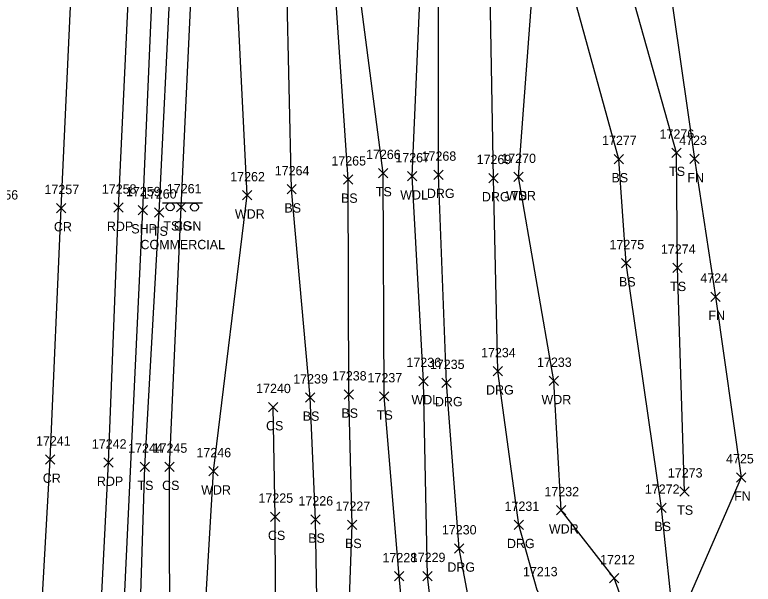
# Model space of a CAD drawing. Extents: x 1439173 to 1457902, y 641926 to 659889.
# Drawn here: x 1445698.4 to 1445856.8, y 657091.9 to 657214.1 of the extents above; entities that cross this region are included whole.
import ezdxf

# ---------------------------------------------------------------- set-up
doc = ezdxf.new("R2010")
doc.units = 0
for name, color, linetype in [('L_A', 7, 'Continuous'), ('L_I', 7, 'Continuous'), ('L_TIC', 7, 'Continuous'), ('LAWA', 7, 'Continuous'), ('LELB', 7, 'Continuous'), ('LFNC', 7, 'Continuous'), ('LSOGP', 7, 'Continuous'), ('P_A', 7, 'Continuous'), ('P_I', 7, 'Continuous'), ('P_TIC', 7, 'Continuous'), ('PET', 7, 'Continuous'), ('PRC', 7, 'Continuous'), ('PSP', 7, 'Continuous'), ('R_A', 7, 'Continuous'), ('R_I', 7, 'Continuous'), ('R_TIC', 7, 'Continuous'), ('RDG', 7, 'Continuous'), ('S_A', 7, 'Continuous'), ('S_C', 7, 'Continuous'), ('S_I', 7, 'Continuous'), ('SSGN', 7, 'Continuous')]:
    doc.layers.add(name, color=color, linetype=linetype)

msp = doc.modelspace()

# ---------------------------------------------------------------- linework, layer by layer
at = {"layer": 'L_TIC'}
for points in [[(1445839.39, 657183.47), (1445841.39, 657185.47)], [(1445841.39, 657183.47), (1445839.39, 657185.47)], [(1445826.99, 657182.11), (1445828.99, 657184.11)], [(1445828.99, 657182.11), (1445826.99, 657184.11)], [(1445843.22, 657182.14), (1445845.22, 657184.14)], [(1445845.22, 657182.14), (1445843.22, 657184.14)], [(1445776.46, 657179.1), (1445778.46, 657181.1)], [(1445778.46, 657179.1), (1445776.46, 657181.1)], [(1445768.95, 657177.72), (1445770.95, 657179.72)], [(1445770.95, 657177.72), (1445768.95, 657179.72)], [(1445782.69, 657178.42), (1445784.69, 657180.42)], [(1445784.69, 657178.42), (1445782.69, 657180.42)], [(1445805.47, 657178.26), (1445807.47, 657180.26)], [(1445807.47, 657178.26), (1445805.47, 657180.26)], [(1445805.47, 657178.26), (1445807.47, 657180.26)], [(1445807.47, 657178.26), (1445805.47, 657180.26)], [(1445747.25, 657174.33), (1445749.25, 657176.33)], [(1445749.25, 657174.33), (1445747.25, 657176.33)], [(1445756.8, 657175.62), (1445758.8, 657177.62)], [(1445758.8, 657175.62), (1445756.8, 657177.62)], [(1445733.09, 657171.76), (1445735.09, 657173.76)], [(1445735.09, 657171.76), (1445733.09, 657173.76)], [(1445728.4, 657170.63), (1445730.4, 657172.63)], [(1445730.4, 657170.63), (1445728.4, 657172.63)], [(1445828.6, 657159.76), (1445830.6, 657161.76)], [(1445830.6, 657159.76), (1445828.6, 657161.76)], [(1445839.62, 657158.77), (1445841.62, 657160.77)], [(1445841.62, 657158.77), (1445839.62, 657160.77)], [(1445847.75, 657152.56), (1445849.75, 657154.56)], [(1445849.75, 657152.56), (1445847.75, 657154.56)], [(1445785.08, 657134.46), (1445787.08, 657136.46)], [(1445787.08, 657134.46), (1445785.08, 657136.46)], [(1445813.04, 657134.5), (1445815.04, 657136.5)], [(1445815.04, 657134.5), (1445813.04, 657136.5)], [(1445769.04, 657131.58), (1445771.04, 657133.58)], [(1445771.04, 657131.58), (1445769.04, 657133.58)], [(1445760.74, 657130.93), (1445762.74, 657132.93)], [(1445762.74, 657130.93), (1445760.74, 657132.93)], [(1445776.67, 657131.18), (1445778.67, 657133.18)], [(1445778.67, 657131.18), (1445776.67, 657133.18)], [(1445752.86, 657128.87), (1445754.86, 657130.87)], [(1445754.86, 657128.87), (1445752.86, 657130.87)], [(1445725.31, 657116.07), (1445727.31, 657118.07)], [(1445727.31, 657116.07), (1445725.31, 657118.07)], [(1445730.56, 657116.07), (1445732.56, 657118.07)], [(1445732.56, 657116.07), (1445730.56, 657118.07)], [(1445740.02, 657115.11), (1445742.02, 657117.11)], [(1445742.02, 657115.11), (1445740.02, 657117.11)], [(1445853.27, 657113.78), (1445855.27, 657115.78)], [(1445855.27, 657113.78), (1445853.27, 657115.78)], [(1445841.12, 657110.76), (1445843.12, 657112.76)], [(1445843.12, 657110.76), (1445841.12, 657112.76)], [(1445814.63, 657106.74), (1445816.63, 657108.74)], [(1445816.63, 657106.74), (1445814.63, 657108.74)], [(1445836.18, 657107.26), (1445838.18, 657109.26)], [(1445838.18, 657107.26), (1445836.18, 657109.26)], [(1445753.27, 657105.34), (1445755.27, 657107.34)], [(1445755.27, 657105.34), (1445753.27, 657107.34)], [(1445761.9, 657104.75), (1445763.9, 657106.75)], [(1445763.9, 657104.75), (1445761.9, 657106.75)], [(1445769.81, 657103.61), (1445771.81, 657105.61)], [(1445771.81, 657103.61), (1445769.81, 657105.61)], [(1445779.89, 657092.57), (1445781.89, 657094.57)], [(1445781.89, 657092.57), (1445779.89, 657094.57)], [(1445785.95, 657092.61), (1445787.95, 657094.61)], [(1445787.95, 657092.61), (1445785.95, 657094.61)], [(1445826.02, 657092.14), (1445828.02, 657094.14)], [(1445828.02, 657092.14), (1445826.02, 657094.14)]]:
    msp.add_lwpolyline(points, dxfattribs=at)
at = {"layer": 'LAWA'}
for points in [[(1445725.13, 656777.18), (1445727.87, 656804.16), (1445728.21, 656833.93), (1445724.71, 656846.71), (1445724.21, 656880.94), (1445726.27, 656942.13), (1445730.18, 656972.46), (1445728.95, 657019.74), (1445738.33, 657070.12), (1445741.02, 657116.11), (1445748.25, 657175.33), (1445746.07, 657220.02), (1445745.7, 657275.98), (1445745.39, 657322.83), (1445747.59, 657366.11), (1445750.97, 657366.33), (1445757.31, 657366.47), (1445760.01, 657366.21), (1445770.05, 657366.37), (1445773.34, 657342.05)], [(1445804.14, 657038.38), (1445787.54, 657042.44), (1445790.09, 657066.94), (1445786.95, 657093.61), (1445786.08, 657135.46), (1445783.69, 657179.42), (1445785.65, 657225.42), (1445776.33, 657283.29), (1445774.68, 657322.03), (1445773.34, 657342.05)], [(1445845.46, 657059.43), (1445832.94, 657076.8), (1445827.02, 657093.14), (1445815.63, 657107.74), (1445814.04, 657135.5), (1445806.47, 657179.26), (1445810.04, 657227.2), (1445805.14, 657286.38), (1445814.68, 657286.31)]]:
    msp.add_lwpolyline(points, dxfattribs=at)
at = {"layer": 'LELB'}
for points in [[(1445709.82, 656778.25), (1445711.79, 656805.06), (1445713.54, 656835.76), (1445715.26, 656847.08), (1445716.94, 656881.7), (1445719.09, 656941.79), (1445720.83, 656974.78), (1445722.3, 657020.43), (1445724.84, 657071.57), (1445726.31, 657117.07), (1445729.4, 657171.63), (1445731.85, 657222.94), (1445734.13, 657277.6), (1445736.12, 657322.31), (1445738.39, 657367.85), (1445740.06, 657400.24), (1445744.31, 657407.61), (1445748.15, 657409.46), (1445754, 657408.4)], [(1445727.87, 656804.16), (1445735.07, 656833.81), (1445751.89, 656887.48), (1445766.92, 656940.86), (1445778.45, 656979.48), (1445778.71, 657004.92), (1445785.43, 657028.48), (1445775.59, 657035.99), (1445783.32, 657067.38), (1445780.89, 657093.57), (1445777.67, 657132.18), (1445777.46, 657180.1), (1445771.64, 657224.73), (1445770.55, 657278.06), (1445765.19, 657320.62), (1445760.01, 657366.21), (1445759.36, 657402.97), (1445754, 657408.4)], [(1445728.95, 657019.74), (1445731.69, 657071.18), (1445731.56, 657117.07), (1445734.09, 657172.76), (1445736.41, 657221.66), (1445738.18, 657277.49), (1445740.04, 657322.61), (1445743.06, 657367.11), (1445742.49, 657399.89), (1445744.31, 657407.61)], [(1445757.57, 657006.91), (1445759, 657013.76), (1445761.26, 657030.03), (1445759.89, 657032.94), (1445759.57, 657036.02), (1445759.82, 657040.12), (1445760.69, 657043.06), (1445763.48, 657071.94), (1445762.9, 657105.75), (1445761.74, 657131.93), (1445757.8, 657176.62), (1445756.77, 657220.51), (1445755.96, 657276.45), (1445754.59, 657323.25), (1445750.97, 657366.33), (1445748.63, 657403.23), (1445751.11, 657405.14), (1445755.71, 657403.83), (1445755.28, 657400.15)], [(1445717.49, 656778.08), (1445719.37, 656804.3), (1445723.03, 656835.6), (1445724.71, 656846.71), (1445735, 656877.64), (1445746.86, 656942.01), (1445753.89, 656970.68), (1445763.48, 657010.73), (1445765.13, 657030.09), (1445766.85, 657037.15), (1445767.16, 657044.79), (1445769.46, 657069.35), (1445770.81, 657104.61), (1445770.04, 657132.58), (1445769.95, 657178.72), (1445766.81, 657225.04), (1445765.18, 657278.83), (1445762.77, 657321.37), (1445757.31, 657366.47), (1445755.28, 657400.15)], [(1445842.12, 657111.76), (1445840.62, 657159.77), (1445840.39, 657184.47), (1445826.33, 657234.34), (1445822.79, 657286.58), (1445817.91, 657325.35)], [(1445839.93, 657081.93), (1445837.18, 657108.26), (1445829.6, 657160.76), (1445827.99, 657183.11), (1445814.76, 657231.16), (1445815.01, 657321.33), (1445804.69, 657320.4)], [(1445758.74, 657042.6), (1445754.4, 657073.52), (1445754.27, 657106.34), (1445753.86, 657129.87)]]:
    msp.add_lwpolyline(points, dxfattribs=at)
at = {"layer": 'LFNC'}
msp.add_lwpolyline([(1445811.73, 657404.85), (1445816.95, 657366.7), (1445822.88, 657328.86), (1445827.76, 657292.92), (1445832.62, 657262.22), (1445838.32, 657224.49), (1445844.22, 657183.14), (1445848.75, 657153.56), (1445854.27, 657114.78)], dxfattribs=at)
at = {"layer": 'LSOGP'}
msp.add_lwpolyline([(1445837.7, 657422.16), (1445833.36, 657412.1), (1445844.34, 657402.85), (1445811.74, 657404.85), (1445816.95, 657366.7), (1445822.88, 657328.87), (1445827.77, 657292.93), (1445832.62, 657262.22), (1445838.33, 657224.5), (1445844.22, 657183.14), (1445848.76, 657153.57), (1445854.27, 657114.77), (1445839.93, 657081.93), (1445845.46, 657059.44), (1445842, 657053.29), (1445833.83, 657039.64), (1445832.14, 657033.82), (1445832.82, 657030.41), (1445834.35, 657027.33), (1445835.78, 656945.6), (1445816.31, 656880.23), (1445824.62, 656807.5), (1445809.61, 656766.97)], dxfattribs=at)
at = {"layer": 'P_TIC'}
for points in [[(1445707.36, 657171.58), (1445709.36, 657173.58)], [(1445709.36, 657171.58), (1445707.36, 657173.58)], [(1445719.66, 657171.68), (1445721.66, 657173.68)], [(1445721.66, 657171.68), (1445719.66, 657173.68)], [(1445724.85, 657171.14), (1445726.85, 657173.14)], [(1445726.85, 657171.14), (1445724.85, 657173.14)], [(1445704.96, 657117.62), (1445706.96, 657119.62)], [(1445706.96, 657117.62), (1445704.96, 657119.62)], [(1445717.52, 657116.97), (1445719.52, 657118.97)], [(1445719.52, 657116.97), (1445717.52, 657118.97)]]:
    msp.add_lwpolyline(points, dxfattribs=at)
at = {"layer": 'PET'}
msp.add_lwpolyline([(1445707.39, 656778.5), (1445708.41, 656805.2), (1445710.55, 656836.09), (1445712.55, 656882.39), (1445715.43, 656942.86), (1445710.68, 656942.77), (1445712.1, 656975.27), (1445713.91, 657022.02), (1445716.21, 657073.05), (1445718.52, 657117.97), (1445720.66, 657172.68), (1445723.04, 657224.52), (1445725.16, 657277.91), (1445727.44, 657322.62), (1445729.23, 657369.01), (1445730.46, 657410.82), (1445731.81, 657455.01)], dxfattribs=at)
at = {"layer": 'PRC'}
msp.add_lwpolyline([(1445688.91, 656739.66), (1445692.12, 656804.69), (1445693.14, 656836.42), (1445695.63, 656884.56), (1445697.73, 656942.86), (1445699.53, 656975.93), (1445701.27, 657023.03), (1445703.69, 657078), (1445705.96, 657118.62), (1445708.36, 657172.58), (1445710.8, 657225.13), (1445713.11, 657277.87), (1445714.93, 657324.03), (1445716.27, 657370.27), (1445717.73, 657411.99), (1445719.32, 657456.29)], dxfattribs=at)
at = {"layer": 'PSP'}
msp.add_lwpolyline([(1445715.43, 656942.86), (1445716.56, 656974.78), (1445718.54, 657021.18), (1445721.13, 657072.12), (1445725.85, 657172.14), (1445728.1, 657223.5), (1445730.09, 657277.7), (1445732.34, 657322.52), (1445734.14, 657368.16), (1445734.12, 657401.78), (1445736.77, 657453.83)], dxfattribs=at)
at = {"layer": 'R_TIC'}
for points in [[(1445788.32, 657178.74), (1445790.32, 657180.74)], [(1445790.32, 657178.74), (1445788.32, 657180.74)], [(1445800.14, 657178.02), (1445802.14, 657180.02)], [(1445802.14, 657178.02), (1445800.14, 657180.02)], [(1445801.03, 657136.57), (1445803.03, 657138.57)], [(1445803.03, 657136.57), (1445801.03, 657138.57)], [(1445790.05, 657134.05), (1445792.05, 657136.05)], [(1445792.05, 657134.05), (1445790.05, 657136.05)], [(1445805.52, 657103.6), (1445807.52, 657105.6)], [(1445807.52, 657103.6), (1445805.52, 657105.6)], [(1445792.72, 657098.54), (1445794.72, 657100.54)], [(1445794.72, 657098.54), (1445792.72, 657100.54)]]:
    msp.add_lwpolyline(points, dxfattribs=at)
at = {"layer": 'RDG'}
for points in [[(1445842, 657053.29), (1445825.87, 657062.43), (1445810.46, 657090.57), (1445806.52, 657104.6), (1445802.03, 657137.57), (1445801.14, 657179.02), (1445800.27, 657226.85), (1445797.41, 657283.31), (1445794.47, 657322.72), (1445788.87, 657361.46), (1445788.2, 657367.59), (1445781.53, 657404.89), (1445783.97, 657414.47), (1445792.13, 657415.68), (1445810.94, 657414.5), (1445833.37, 657412.1)], [(1445833.83, 657039.65), (1445816.33, 657045.37), (1445797.39, 657080.16), (1445793.72, 657099.54), (1445791.05, 657135.05), (1445789.32, 657179.74), (1445789.3, 657225.94), (1445783.95, 657283.61), (1445780.76, 657321.39), (1445775.63, 657365.2), (1445767.24, 657397.06), (1445762.03, 657404.92), (1445757.49, 657410.77), (1445748.91, 657413.8), (1445741.37, 657408.96), (1445734.12, 657401.78)]]:
    msp.add_lwpolyline(points, dxfattribs=at)
at = {"layer": 'SSGN'}
for p, q in [((1445730.07, 657173.69), (1445738.67, 657173.69)), ((1445734.09, 657172.78), (1445734.09, 657172.78))]:
    msp.add_line(p, q, dxfattribs=at)
for centre in [(1445731.73, 657172.85), (1445736.95, 657172.78)]:
    msp.add_circle(centre, 0.833, dxfattribs=at)

# ---------------------------------------------------------------- texts
at = {"layer": 'L_A'}
for s, p in [('TS', (1445838.8, 657179.47)), ('BS', (1445826.43, 657178.11)), ('FN', (1445842.7, 657178.14)), ('TS', (1445775.87, 657175.1)), ('WDL', (1445781.1, 657174.42)), ('WDR', (1445803.83, 657174.26)), ('TS', (1445804.88, 657174.26)), ('BS', (1445768.39, 657173.72)), ('BS', (1445756.25, 657171.62)), ('WDR', (1445745.62, 657170.33)), ('TS', (1445727.81, 657166.63)), ('CS', (1445732.53, 657167.76)), ('BS', (1445828.04, 657155.76)), ('TS', (1445839.03, 657154.77)), ('FN', (1445847.24, 657148.56)), ('WDL', (1445783.5, 657130.46)), ('WDR', (1445811.4, 657130.5)), ('BS', (1445760.18, 657126.93)), ('BS', (1445768.48, 657127.58)), ('TS', (1445776.08, 657127.18)), ('CS', (1445752.3, 657124.87)), ('TS', (1445724.72, 657112.07)), ('CS', (1445730, 657112.07)), ('WDR', (1445738.38, 657111.11)), ('FN', (1445852.75, 657109.78)), ('TS', (1445840.53, 657106.76)), ('BS', (1445835.62, 657103.26)), ('CS', (1445752.71, 657101.34)), ('WDR', (1445813, 657102.74)), ('BS', (1445761.34, 657100.75)), ('BS', (1445769.25, 657099.61))]:
    msp.add_text(s, height=2, dxfattribs=at).set_placement(p)
at = {"layer": 'L_I'}
for s, p in [('17276', (1445836.75, 657187.47)), ('17277', (1445824.4, 657186.11)), ('4723', (1445840.96, 657186.14)), ('17266', (1445773.76, 657183.1)), ('17267', (1445780.05, 657182.42)), ('17270', (1445802.79, 657182.26)), ('17270', (1445802.79, 657182.26)), ('17265', (1445766.32, 657181.72)), ('17264', (1445754.17, 657179.62)), ('17262', (1445744.62, 657178.33)), ('17260', (1445725.67, 657174.63)), ('17261', (1445731.02, 657175.76)), ('17275', (1445826.01, 657163.76)), ('17274', (1445837.03, 657162.77)), ('4724', (1445845.49, 657156.56)), ('17236', (1445782.43, 657138.46)), ('17233', (1445810.45, 657138.5)), ('17239', (1445758.14, 657134.93)), ('17238', (1445766.45, 657135.58)), ('17237', (1445774.08, 657135.18)), ('17240', (1445750.18, 657132.87)), ('17244', (1445722.72, 657120.07)), ('17245', (1445727.96, 657120.07)), ('17246', (1445737.37, 657119.11)), ('4725', (1445851.01, 657117.78)), ('17273', (1445838.53, 657114.76)), ('17272', (1445833.59, 657111.26)), ('17225', (1445750.68, 657109.34)), ('17232', (1445812.04, 657110.74)), ('17226', (1445759.26, 657108.75)), ('17227', (1445767.22, 657107.61)), ('17228', (1445777.3, 657096.57)), ('17229', (1445783.36, 657096.61)), ('17212', (1445824, 657096.14))]:
    msp.add_text(s, height=2, dxfattribs=at).set_placement(p)
at = {"layer": 'P_A'}
for s, p in [('CR', (1445706.79, 657167.58)), ('RDP', (1445718.15, 657167.68)), ('SHP', (1445723.39, 657167.14)), ('CR', (1445704.4, 657113.62)), ('RDP', (1445716.01, 657112.97))]:
    msp.add_text(s, height=2, dxfattribs=at).set_placement(p)
at = {"layer": 'P_I'}
for s, p in [('17256', (1445691.67, 657174.42)), ('17257', (1445704.76, 657175.58)), ('17258', (1445717.07, 657175.68)), ('17259', (1445722.25, 657175.14)), ('17241', (1445702.94, 657121.62)), ('17242', (1445714.93, 657120.97))]:
    msp.add_text(s, height=2, dxfattribs=at).set_placement(p)
at = {"layer": 'R_A'}
for p in [(1445786.81, 657174.74), (1445798.63, 657174.02), (1445799.52, 657132.57), (1445788.54, 657130.05), (1445804, 657099.6), (1445791.21, 657094.54)]:
    msp.add_text('DRG', height=2, dxfattribs=at).set_placement(p)
at = {"layer": 'R_I'}
for s, p in [('17268', (1445785.68, 657182.74)), ('17269', (1445797.49, 657182.02)), ('17234', (1445798.44, 657140.57)), ('17235', (1445787.46, 657138.05)), ('17231', (1445803.49, 657107.6)), ('17230', (1445790.04, 657102.54)), ('17213', (1445807.43, 657093.57))]:
    msp.add_text(s, height=2, dxfattribs=at).set_placement(p)
at = {"layer": 'S_A'}
msp.add_text('TSIGN', height=2, dxfattribs=at).set_placement((1445730.27, 657167.76))
at = {"layer": 'S_C'}
msp.add_text('COMMERCIAL', height=2, dxfattribs=at).set_placement((1445725.36, 657163.76))
at = {"layer": 'S_I'}
msp.add_text('17261', height=2, dxfattribs=at).set_placement((1445731.02, 657175.76))

doc.saveas('drawing.dxf')
